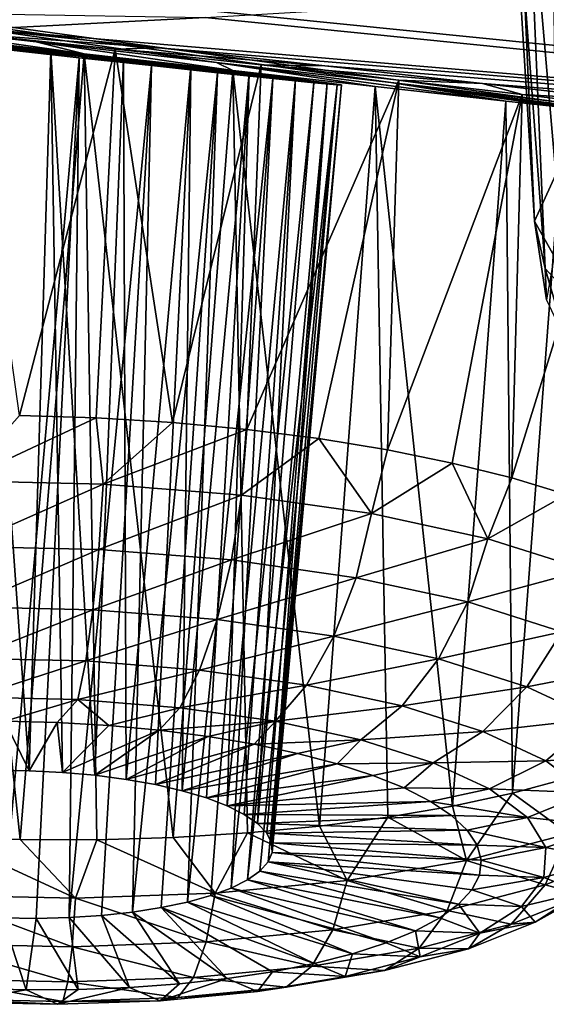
# Model space of a CAD drawing. Header units: metres. Extents: x -92 to 264, y -100 to 50.
# Tile 397 of 656: x 184.4 to 185.43, y -28.9 to -26.98. Entities that reach past the tile are written whole.
import ezdxf

# ---------------------------------------------------------------- set-up
doc = ezdxf.new("R2010")
doc.units = ezdxf.units.M
doc.layers.add('solid_21062050_01', color=7, linetype='CONTINUOUS')

msp = doc.modelspace()

# ---------------------------------------------------------------- linework, layer by layer
at = {"layer": 'solid_21062050_01'}
for points in [[(185.35376, -26.205732, 203.371307), (185.43277, -26.172544, 203.074738), (185.44632, -27.280266, 202.901306)], [(185.334625, -26.24441, 203.676163), (185.35376, -26.205732, 203.371307), (185.404678, -27.37112, 203.183884)], [(185.35376, -26.205732, 203.371307), (185.44632, -27.280266, 202.901306), (185.404678, -27.37112, 203.183884)], [(185.334625, -26.24441, 203.676163), (185.404678, -27.37112, 203.183884), (185.425644, -27.463356, 203.468277)], [(185.375748, -26.287018, 203.976608), (185.334625, -26.24441, 203.676163), (185.425644, -27.463356, 203.468277)], [(185.375748, -26.287018, 203.976608), (185.425644, -27.463356, 203.468277), (185.508301, -27.552942, 203.742096)], [(185.474808, -26.33182, 204.260406), (185.375748, -26.287018, 203.976608), (185.508301, -27.552942, 203.742096)], [(181.964432, -26.361462, 223.280502), (182.433807, -26.725294, 219.549911), (186.719757, -27.156485, 220.747589)], [(186.372299, -26.788834, 224.467575), (181.964432, -26.361462, 223.280502), (186.719757, -27.156485, 220.747589)], [(185.442963, -27.13801, 217.785263), (186.719757, -27.156485, 220.747589), (182.433807, -26.725294, 219.549911)], [(185.124756, -27.101055, 217.962631), (185.442963, -27.13801, 217.785263), (182.433807, -26.725294, 219.549911)], [(184.7854, -27.061796, 218.078629), (185.124756, -27.101055, 217.962631), (182.433807, -26.725294, 219.549911)], [(184.434021, -27.021509, 218.131851), (184.7854, -27.061796, 218.078629), (182.433807, -26.725294, 219.549911)], [(184.089615, -26.982557, 218.121536), (184.434021, -27.021509, 218.131851), (182.433807, -26.725294, 219.549911)], [(188.480667, -27.348284, 213.223099), (184.763245, -26.973919, 212.183273), (186.429916, -26.875292, 208.544373)], [(184.32901, -26.996941, 213.906174), (183.981506, -26.961153, 213.957428), (184.763245, -26.973919, 212.183273)], [(184.32901, -26.996941, 213.906174), (184.763245, -26.973919, 212.183273), (188.480667, -27.348284, 213.223099)], [(184.527069, -27.044704, 217.489716), (184.434021, -27.021509, 218.131851), (184.089615, -26.982557, 218.121536)], [(184.527069, -27.044704, 217.489716), (184.089615, -26.982557, 218.121536), (184.235443, -27.01211, 217.491791)], [(184.462418, -27.039734, 215.251556), (184.101028, -27.006674, 216.446381), (183.986862, -26.994038, 216.356293)], [(184.462418, -27.039734, 215.251556), (183.986862, -26.994038, 216.356293), (184.317963, -27.024336, 215.26239)], [(184.101028, -27.006674, 216.446381), (184.603973, -27.055145, 215.27623), (184.232056, -27.021112, 216.50502)], [(184.462418, -27.039734, 215.251556), (184.603973, -27.055145, 215.27623), (184.101028, -27.006674, 216.446381)], [(184.235443, -27.01211, 217.491791), (184.252518, -28.572359, 216.90535), (184.402435, -28.577082, 216.912064)], [(184.527069, -27.044704, 217.489716), (184.235443, -27.01211, 217.491791), (184.402435, -28.577082, 216.912064)], [(184.296738, -27.005007, 214.338684), (184.32901, -26.996941, 213.906174), (184.672882, -27.033237, 213.916946)], [(184.296738, -27.005007, 214.338684), (184.672882, -27.033237, 213.916946), (184.587677, -27.035721, 214.336929)], [(184.296738, -27.005007, 214.338684), (184.587677, -27.035721, 214.336929), (184.401123, -27.749983, 214.165085)], [(184.672882, -27.033237, 213.916946), (184.32901, -26.996941, 213.906174), (188.480667, -27.348284, 213.223099)], [(184.735077, -27.069744, 215.334869), (184.232056, -27.021112, 216.50502), (184.603973, -27.055145, 215.27623)], [(184.37326, -27.036636, 216.529633), (184.232056, -27.021112, 216.50502), (184.735077, -27.069744, 215.334869)], [(184.317963, -27.024336, 215.26239), (184.354691, -28.441916, 214.934204), (184.42009, -28.442739, 214.933029)], [(184.462418, -27.039734, 215.251556), (184.317963, -27.024336, 215.26239), (184.42009, -28.442739, 214.933029)], [(184.816956, -27.077311, 217.428238), (184.7854, -27.061796, 218.078629), (184.434021, -27.021509, 218.131851)], [(184.816956, -27.077311, 217.428238), (184.434021, -27.021509, 218.131851), (184.527069, -27.044704, 217.489716)], [(184.37326, -27.036636, 216.529633), (184.517944, -27.05249, 216.518707), (184.36824, -28.729797, 215.889542)], [(184.37326, -27.036636, 216.529633), (184.735077, -27.069744, 215.334869), (184.517944, -27.05249, 216.518707)], [(184.587677, -27.035721, 214.336929), (184.551041, -27.754705, 214.171799), (184.401123, -27.749983, 214.165085)], [(184.527069, -27.044704, 217.489716), (184.402435, -28.577082, 216.912064), (184.552338, -28.577272, 216.903717)], [(184.462418, -27.039734, 215.251556), (184.42009, -28.442739, 214.933029), (184.485031, -28.44602, 214.940048)], [(184.462418, -27.039734, 215.251556), (184.548431, -28.451702, 214.955124), (184.603973, -27.055145, 215.27623)], [(184.462418, -27.039734, 215.251556), (184.485031, -28.44602, 214.940048), (184.548431, -28.451702, 214.955124)], [(184.527069, -27.044704, 217.489716), (184.552338, -28.577272, 216.903717), (184.700607, -28.572931, 216.880432)], [(184.816956, -27.077311, 217.428238), (184.527069, -27.044704, 217.489716), (184.700607, -28.572931, 216.880432)], [(184.587677, -27.035721, 214.336929), (184.69931, -27.763906, 214.193481), (184.551041, -27.754705, 214.171799)], [(184.587677, -27.035721, 214.336929), (184.672882, -27.033237, 213.916946), (184.996658, -27.068401, 213.986954)], [(184.587677, -27.035721, 214.336929), (184.996658, -27.068401, 213.986954), (184.872604, -27.066631, 214.393356)], [(184.587677, -27.035721, 214.336929), (184.872604, -27.066631, 214.393356), (184.69931, -27.763906, 214.193481)], [(184.996658, -27.068401, 213.986954), (184.672882, -27.033237, 213.916946), (188.480667, -27.348284, 213.223099)], [(184.517944, -27.05249, 216.518707), (184.433624, -28.730621, 215.888367), (184.36824, -28.729797, 215.889542)], [(184.517944, -27.05249, 216.518707), (184.498337, -28.728977, 215.879028), (184.433624, -28.730621, 215.888367)], [(184.517944, -27.05249, 216.518707), (184.658569, -27.067825, 216.471848), (184.498337, -28.728977, 215.879028)], [(184.658569, -27.067825, 216.471848), (184.561264, -28.72489, 215.861694), (184.498337, -28.728977, 215.879028)], [(184.517944, -27.05249, 216.518707), (184.735077, -27.069744, 215.334869), (184.848938, -27.082775, 215.424561)], [(184.517944, -27.05249, 216.518707), (184.848938, -27.082775, 215.424561), (184.658569, -27.067825, 216.471848)], [(184.609177, -28.459684, 214.977997), (184.603973, -27.055145, 215.27623), (184.548431, -28.451702, 214.955124)], [(184.658569, -27.067825, 216.471848), (184.621323, -28.718431, 215.836655), (184.561264, -28.72489, 215.861694)], [(184.735077, -27.069744, 215.334869), (184.603973, -27.055145, 215.27623), (184.609177, -28.459684, 214.977997)], [(184.735077, -27.069744, 215.334869), (184.609177, -28.459684, 214.977997), (184.66626, -28.469835, 215.008286)], [(184.658569, -27.067825, 216.471848), (184.787064, -27.081678, 216.390335), (184.621323, -28.718431, 215.836655)], [(184.658569, -27.067825, 216.471848), (184.848938, -27.082775, 215.424561), (184.93924, -27.093468, 215.540955)], [(184.658569, -27.067825, 216.471848), (184.93924, -27.093468, 215.540955), (184.787064, -27.081678, 216.390335)], [(184.735077, -27.069744, 215.334869), (184.66626, -28.469835, 215.008286), (184.718674, -28.481976, 215.045486)], [(184.69931, -27.763906, 214.193481), (184.872604, -27.066631, 214.393356), (184.84433, -27.777487, 214.229904)], [(184.848938, -27.082775, 215.424561), (184.735077, -27.069744, 215.334869), (184.718674, -28.481976, 215.045486)], [(185.348785, -27.137075, 217.131073), (185.124756, -27.101055, 217.962631), (184.7854, -27.061796, 218.078629)], [(185.09462, -27.108603, 217.3078), (184.7854, -27.061796, 218.078629), (184.816956, -27.077311, 217.428238)], [(185.348785, -27.137075, 217.131073), (184.7854, -27.061796, 218.078629), (185.09462, -27.108603, 217.3078)], [(185.140472, -27.096561, 214.50592), (184.84433, -27.777487, 214.229904), (184.872604, -27.066631, 214.393356)], [(184.872604, -27.066631, 214.393356), (184.996658, -27.068401, 213.986954), (185.303772, -27.102671, 214.109604)], [(185.140472, -27.096561, 214.50592), (184.872604, -27.066631, 214.393356), (185.303772, -27.102671, 214.109604)], [(185.303772, -27.102671, 214.109604), (184.996658, -27.068401, 213.986954), (188.480667, -27.348284, 213.223099)], [(184.787064, -27.081678, 216.390335), (184.677505, -28.709711, 215.804321), (184.621323, -28.718431, 215.836655)], [(184.787064, -27.081678, 216.390335), (184.728836, -28.698879, 215.765274), (184.677505, -28.709711, 215.804321)], [(184.816956, -27.077311, 217.428238), (184.700607, -28.572931, 216.880432), (184.845581, -28.564104, 216.842438)], [(184.848938, -27.082775, 215.424561), (184.718674, -28.481976, 215.045486), (184.765533, -28.495901, 215.088928)], [(184.787064, -27.081678, 216.390335), (184.89502, -27.09309, 216.277771), (184.728836, -28.698879, 215.765274)], [(184.848938, -27.082775, 215.424561), (184.765533, -28.495901, 215.088928), (184.80603, -28.511372, 215.137894)], [(184.787064, -27.081678, 216.390335), (184.93924, -27.093468, 215.540955), (185.00061, -27.10117, 215.678482)], [(184.787064, -27.081678, 216.390335), (185.00061, -27.10117, 215.678482), (184.89502, -27.09309, 216.277771)], [(184.93924, -27.093468, 215.540955), (184.848938, -27.082775, 215.424561), (184.80603, -28.511372, 215.137894)], [(184.816956, -27.077311, 217.428238), (184.845581, -28.564104, 216.842438), (184.985718, -28.550888, 216.790161)], [(185.09462, -27.108603, 217.3078), (184.816956, -27.077311, 217.428238), (184.985718, -28.550888, 216.790161)], [(184.89502, -27.09309, 216.277771), (184.774445, -28.686121, 215.720169), (184.728836, -28.698879, 215.765274)], [(184.89502, -27.09309, 216.277771), (184.813553, -28.671654, 215.669785), (184.774445, -28.686121, 215.720169)], [(184.93924, -27.093468, 215.540955), (184.80603, -28.511372, 215.137894), (184.839493, -28.528124, 215.191528)], [(184.89502, -27.09309, 216.277771), (184.974701, -27.101204, 216.140518), (184.813553, -28.671654, 215.669785)], [(184.974701, -27.101204, 216.140518), (184.845474, -28.655725, 215.614975), (184.813553, -28.671654, 215.669785)], [(184.93924, -27.093468, 215.540955), (184.839493, -28.528124, 215.191528), (184.865326, -28.54587, 215.248917)], [(185.140472, -27.096561, 214.50592), (184.984512, -27.795296, 214.28067), (184.84433, -27.777487, 214.229904)], [(184.974701, -27.101204, 216.140518), (185.020203, -27.10533, 215.987656), (184.845474, -28.655725, 215.614975)], [(185.020203, -27.10533, 215.987656), (184.86969, -28.638607, 215.556671), (184.845474, -28.655725, 215.614975)], [(185.00061, -27.10117, 215.678482), (184.93924, -27.093468, 215.540955), (184.865326, -28.54587, 215.248917)], [(185.00061, -27.10117, 215.678482), (184.865326, -28.54587, 215.248917), (184.883118, -28.564308, 215.309097)], [(185.020203, -27.10533, 215.987656), (184.885757, -28.620592, 215.495865), (184.86969, -28.638607, 215.556671)], [(185.00061, -27.10117, 215.678482), (184.883118, -28.564308, 215.309097), (184.892532, -28.583122, 215.371017)], [(185.02861, -27.105278, 215.8302), (184.893417, -28.601992, 215.43364), (184.885757, -28.620592, 215.495865)], [(185.020203, -27.10533, 215.987656), (185.02861, -27.105278, 215.8302), (184.885757, -28.620592, 215.495865)], [(185.02861, -27.105278, 215.8302), (185.00061, -27.10117, 215.678482), (184.892532, -28.583122, 215.371017)], [(185.02861, -27.105278, 215.8302), (184.892532, -28.583122, 215.371017), (184.893417, -28.601992, 215.43364)], [(184.89502, -27.09309, 216.277771), (185.00061, -27.10117, 215.678482), (185.02861, -27.105278, 215.8302)], [(184.89502, -27.09309, 216.277771), (185.02861, -27.105278, 215.8302), (184.974701, -27.101204, 216.140518)], [(184.974701, -27.101204, 216.140518), (185.02861, -27.105278, 215.8302), (185.020203, -27.10533, 215.987656)], [(185.140472, -27.096561, 214.50592), (185.118301, -27.817139, 214.345215), (184.984512, -27.795296, 214.28067)], [(185.09462, -27.108603, 217.3078), (184.985718, -28.550888, 216.790161), (185.119431, -28.533428, 216.724167)], [(185.09462, -27.108603, 217.3078), (185.119431, -28.533428, 216.724167), (185.2453, -28.511915, 216.645187)], [(185.348785, -27.137075, 217.131073), (185.09462, -27.108603, 217.3078), (185.2453, -28.511915, 216.645187)], [(185.140472, -27.096561, 214.50592), (185.380981, -27.124342, 214.670135), (185.118301, -27.817139, 214.345215)], [(185.741562, -27.179817, 216.633926), (185.442963, -27.13801, 217.785263), (185.124756, -27.101055, 217.962631)], [(185.463455, -27.14979, 217.023178), (185.124756, -27.101055, 217.962631), (185.348785, -27.137075, 217.131073)], [(185.567978, -27.161257, 216.903534), (185.124756, -27.101055, 217.962631), (185.463455, -27.14979, 217.023178)], [(185.661072, -27.171322, 216.773315), (185.124756, -27.101055, 217.962631), (185.567978, -27.161257, 216.903534)], [(185.741562, -27.179817, 216.633926), (185.124756, -27.101055, 217.962631), (185.661072, -27.171322, 216.773315)], [(185.140472, -27.096561, 214.50592), (185.303772, -27.102671, 214.109604), (185.380981, -27.124342, 214.670135)], [(185.594849, -27.136255, 214.292725), (185.303772, -27.102671, 214.109604), (188.480667, -27.348284, 213.223099)], [(185.380981, -27.124342, 214.670135), (185.303772, -27.102671, 214.109604), (185.594849, -27.136255, 214.292725)], [(185.380981, -27.124342, 214.670135), (185.244232, -27.842777, 214.422836), (185.118301, -27.817139, 214.345215)], [(185.380981, -27.124342, 214.670135), (185.360947, -27.871931, 214.51268), (185.244232, -27.842777, 214.422836)], [(185.380981, -27.124342, 214.670135), (185.585373, -27.148849, 214.879684), (185.360947, -27.871931, 214.51268)], [(185.380981, -27.124342, 214.670135), (185.594849, -27.136255, 214.292725), (185.585373, -27.148849, 214.879684)], [(185.348785, -27.137075, 217.131073), (185.2453, -28.511915, 216.645187), (185.361923, -28.486586, 216.554077)], [(185.463455, -27.14979, 217.023178), (185.348785, -27.137075, 217.131073), (185.361923, -28.486586, 216.554077)], [(185.585373, -27.148849, 214.879684), (185.467148, -27.90428, 214.613754), (185.360947, -27.871931, 214.51268)], [(185.463455, -27.14979, 217.023178), (185.361923, -28.486586, 216.554077), (185.468018, -28.457716, 216.451843)], [(185.443588, -27.439642, 202.989059), (185.404678, -27.37112, 203.183884), (185.44632, -27.280266, 202.901306)], [(185.428589, -27.524323, 203.251495), (185.425644, -27.463356, 203.468277), (185.404678, -27.37112, 203.183884)], [(185.443588, -27.439642, 202.989059), (185.428589, -27.524323, 203.251495), (185.404678, -27.37112, 203.183884)], [(185.467682, -27.608887, 203.511475), (185.508301, -27.552942, 203.742096), (185.425644, -27.463356, 203.468277)], [(185.428589, -27.524323, 203.251495), (185.467682, -27.608887, 203.511475), (185.425644, -27.463356, 203.468277)], [(184.288422, -27.877701, 214.157822), (184.401123, -27.749983, 214.165085), (184.551041, -27.754705, 214.171799)], [(184.564529, -27.883789, 214.16153), (184.288422, -27.877701, 214.157822), (184.551041, -27.754705, 214.171799)], [(184.564529, -27.883789, 214.16153), (184.551041, -27.754705, 214.171799), (184.69931, -27.763906, 214.193481)], [(184.564529, -27.883789, 214.16153), (184.69931, -27.763906, 214.193481), (184.84433, -27.777487, 214.229904)], [(184.564529, -27.883789, 214.16153), (184.84433, -27.777487, 214.229904), (184.834305, -27.905275, 214.216736)], [(184.834305, -27.905275, 214.216736), (184.84433, -27.777487, 214.229904), (184.984512, -27.795296, 214.28067)], [(185.087357, -27.941334, 214.32135), (184.834305, -27.905275, 214.216736), (184.984512, -27.795296, 214.28067)], [(185.087357, -27.941334, 214.32135), (184.984512, -27.795296, 214.28067), (185.118301, -27.817139, 214.345215)], [(185.087357, -27.941334, 214.32135), (185.118301, -27.817139, 214.345215), (185.244232, -27.842777, 214.422836)], [(185.313995, -27.990578, 214.471344), (185.087357, -27.941334, 214.32135), (185.244232, -27.842777, 214.422836)], [(185.313995, -27.990578, 214.471344), (185.244232, -27.842777, 214.422836), (185.360947, -27.871931, 214.51268)], [(185.313995, -27.990578, 214.471344), (185.360947, -27.871931, 214.51268), (185.467148, -27.90428, 214.613754)], [(184.290939, -28.005436, 214.178986), (184.288422, -27.877701, 214.157822), (184.564529, -27.883789, 214.16153)], [(184.290939, -28.005436, 214.178986), (184.564529, -27.883789, 214.16153), (184.555817, -28.011276, 214.182541)], [(184.555817, -28.011276, 214.182541), (184.564529, -27.883789, 214.16153), (184.834305, -27.905275, 214.216736)], [(184.555817, -28.011276, 214.182541), (184.834305, -27.905275, 214.216736), (184.814621, -28.031889, 214.235519)], [(184.814621, -28.031889, 214.235519), (184.834305, -27.905275, 214.216736), (185.087357, -27.941334, 214.32135)], [(185.505478, -28.051115, 214.66095), (185.313995, -27.990578, 214.471344), (185.467148, -27.90428, 214.613754)], [(185.057404, -28.066483, 214.335876), (184.814621, -28.031889, 214.235519), (185.087357, -27.941334, 214.32135)], [(185.057404, -28.066483, 214.335876), (185.087357, -27.941334, 214.32135), (185.313995, -27.990578, 214.471344)], [(185.057404, -28.066483, 214.335876), (185.313995, -27.990578, 214.471344), (185.274811, -28.113724, 214.479767)], [(185.274811, -28.113724, 214.479767), (185.313995, -27.990578, 214.471344), (185.505478, -28.051115, 214.66095)], [(184.290939, -28.005436, 214.178986), (184.555817, -28.011276, 214.182541), (184.295975, -28.123417, 214.232147)], [(184.555817, -28.011276, 214.182541), (184.544174, -28.128889, 214.235474), (184.295975, -28.123417, 214.232147)], [(184.555817, -28.011276, 214.182541), (184.814621, -28.031889, 214.235519), (184.544174, -28.128889, 214.235474)], [(184.544174, -28.128889, 214.235474), (184.814621, -28.031889, 214.235519), (184.786667, -28.148203, 214.28511)], [(185.057404, -28.066483, 214.335876), (184.786667, -28.148203, 214.28511), (184.814621, -28.031889, 214.235519)], [(185.057404, -28.066483, 214.335876), (185.01413, -28.180614, 214.37915), (184.786667, -28.148203, 214.28511)], [(185.057404, -28.066483, 214.335876), (185.274811, -28.113724, 214.479767), (185.01413, -28.180614, 214.37915)], [(185.274811, -28.113724, 214.479767), (185.505478, -28.051115, 214.66095), (185.458527, -28.171801, 214.661667)], [(184.295975, -28.123417, 214.232147), (184.544174, -28.128889, 214.235474), (184.303207, -28.223728, 214.313736)], [(185.274811, -28.113724, 214.479767), (185.21785, -28.22488, 214.513977), (185.01413, -28.180614, 214.37915)], [(185.274811, -28.113724, 214.479767), (185.458527, -28.171801, 214.661667), (185.21785, -28.22488, 214.513977)], [(184.544174, -28.128889, 214.235474), (184.53035, -28.228737, 214.316772), (184.303207, -28.223728, 214.313736)], [(184.544174, -28.128889, 214.235474), (184.786667, -28.148203, 214.28511), (184.53035, -28.228737, 214.316772)], [(184.53035, -28.228737, 214.316772), (184.786667, -28.148203, 214.28511), (184.752289, -28.246412, 214.362198)], [(185.01413, -28.180614, 214.37915), (184.752289, -28.246412, 214.362198), (184.786667, -28.148203, 214.28511)], [(185.01413, -28.180614, 214.37915), (184.960464, -28.276077, 214.448273), (184.752289, -28.246412, 214.362198)], [(185.01413, -28.180614, 214.37915), (185.21785, -28.22488, 214.513977), (184.960464, -28.276077, 214.448273)], [(185.458527, -28.171801, 214.661667), (185.389984, -28.279297, 214.684418), (185.21785, -28.22488, 214.513977)], [(185.458527, -28.171801, 214.661667), (185.601456, -28.238482, 214.874588), (185.389984, -28.279297, 214.684418)], [(184.303207, -28.223728, 214.313736), (184.53035, -28.228737, 214.316772), (184.312134, -28.299641, 214.418274)], [(184.53035, -28.228737, 214.316772), (184.515289, -28.304121, 214.42099), (184.312134, -28.299641, 214.418274)], [(184.53035, -28.228737, 214.316772), (184.752289, -28.246412, 214.362198), (184.515289, -28.304121, 214.42099)], [(185.21785, -28.22488, 214.513977), (185.146912, -28.316589, 214.571671), (184.960464, -28.276077, 214.448273)], [(185.21785, -28.22488, 214.513977), (185.389984, -28.279297, 214.684418), (185.146912, -28.316589, 214.571671)], [(185.601456, -28.238482, 214.874588), (185.523911, -28.341776, 214.883911), (185.389984, -28.279297, 214.684418)], [(184.515289, -28.304121, 214.42099), (184.752289, -28.246412, 214.362198), (184.713791, -28.319931, 214.461624)], [(184.960464, -28.276077, 214.448273), (184.713791, -28.319931, 214.461624), (184.752289, -28.246412, 214.362198)], [(184.960464, -28.276077, 214.448273), (184.900009, -28.346462, 214.538605), (184.713791, -28.319931, 214.461624)], [(184.960464, -28.276077, 214.448273), (185.146912, -28.316589, 214.571671), (184.900009, -28.346462, 214.538605)], [(185.389984, -28.279297, 214.684418), (185.304443, -28.366392, 214.727646), (185.146912, -28.316589, 214.571671)], [(185.389984, -28.279297, 214.684418), (185.523911, -28.341776, 214.883911), (185.304443, -28.366392, 214.727646)], [(184.312134, -28.299641, 214.418274), (184.515289, -28.304121, 214.42099), (184.372986, -28.346125, 214.535889)], [(184.515289, -28.304121, 214.42099), (184.474701, -28.34878, 214.53862), (184.372986, -28.346125, 214.535889)], [(184.515289, -28.304121, 214.42099), (184.575409, -28.354694, 214.552246), (184.474701, -28.34878, 214.53862)], [(184.515289, -28.304121, 214.42099), (184.713791, -28.319931, 214.461624), (184.575409, -28.354694, 214.552246)], [(185.146912, -28.316589, 214.571671), (185.066772, -28.382698, 214.648972), (184.900009, -28.346462, 214.538605)], [(185.146912, -28.316589, 214.571671), (185.304443, -28.366392, 214.727646), (185.066772, -28.382698, 214.648972)], [(184.575409, -28.354694, 214.552246), (184.713791, -28.319931, 214.461624), (184.673828, -28.363798, 214.576584)], [(184.713791, -28.319931, 214.461624), (184.900009, -28.346462, 214.538605), (184.673828, -28.363798, 214.576584)], [(184.372986, -28.346125, 214.535889), (184.42009, -28.442739, 214.933029), (184.354691, -28.441916, 214.934204)], [(184.474701, -28.34878, 214.53862), (184.42009, -28.442739, 214.933029), (184.372986, -28.346125, 214.535889)], [(184.474701, -28.34878, 214.53862), (184.485031, -28.44602, 214.940048), (184.42009, -28.442739, 214.933029)], [(184.575409, -28.354694, 214.552246), (184.485031, -28.44602, 214.940048), (184.474701, -28.34878, 214.53862)], [(184.575409, -28.354694, 214.552246), (184.673828, -28.363798, 214.576584), (184.485031, -28.44602, 214.940048)], [(184.900009, -28.346462, 214.538605), (184.768723, -28.375971, 214.611343), (184.673828, -28.363798, 214.576584)], [(184.900009, -28.346462, 214.538605), (184.858902, -28.391066, 214.656067), (184.768723, -28.375971, 214.611343)], [(184.900009, -28.346462, 214.538605), (185.066772, -28.382698, 214.648972), (184.858902, -28.391066, 214.656067)], [(185.523911, -28.341776, 214.883911), (185.427017, -28.423573, 214.910233), (185.304443, -28.366392, 214.727646)], [(185.523911, -28.341776, 214.883911), (185.614487, -28.409912, 215.104797), (185.427017, -28.423573, 214.910233)], [(184.673828, -28.363798, 214.576584), (184.548431, -28.451702, 214.955124), (184.485031, -28.44602, 214.940048)], [(184.673828, -28.363798, 214.576584), (184.768723, -28.375971, 214.611343), (184.548431, -28.451702, 214.955124)], [(185.304443, -28.366392, 214.727646), (185.207672, -28.427244, 214.788498), (185.066772, -28.382698, 214.648972)], [(185.304443, -28.366392, 214.727646), (185.427017, -28.423573, 214.910233), (185.207672, -28.427244, 214.788498)], [(184.768723, -28.375971, 214.611343), (184.609177, -28.459684, 214.977997), (184.548431, -28.451702, 214.955124)], [(184.768723, -28.375971, 214.611343), (184.858902, -28.391066, 214.656067), (184.609177, -28.459684, 214.977997)], [(184.858902, -28.391066, 214.656067), (184.66626, -28.469835, 215.008286), (184.609177, -28.459684, 214.977997)], [(184.858902, -28.391066, 214.656067), (184.943237, -28.408888, 214.71022), (184.66626, -28.469835, 215.008286)], [(185.066772, -28.382698, 214.648972), (184.943237, -28.408888, 214.71022), (184.858902, -28.391066, 214.656067)], [(185.066772, -28.382698, 214.648972), (185.020645, -28.429214, 214.773102), (184.943237, -28.408888, 214.71022)], [(185.066772, -28.382698, 214.648972), (185.207672, -28.427244, 214.788498), (185.020645, -28.429214, 214.773102)], [(184.943237, -28.408888, 214.71022), (184.718674, -28.481976, 215.045486), (184.66626, -28.469835, 215.008286)], [(184.943237, -28.408888, 214.71022), (185.020645, -28.429214, 214.773102), (184.718674, -28.481976, 215.045486)], [(185.614487, -28.409912, 215.104797), (185.509918, -28.485933, 215.112396), (185.427017, -28.423573, 214.910233)], [(185.020645, -28.429214, 214.773102), (184.765533, -28.495901, 215.088928), (184.718674, -28.481976, 215.045486)], [(185.020645, -28.429214, 214.773102), (185.090195, -28.451792, 214.843933), (184.765533, -28.495901, 215.088928)], [(185.207672, -28.427244, 214.788498), (185.090195, -28.451792, 214.843933), (185.020645, -28.429214, 214.773102)], [(185.207672, -28.427244, 214.788498), (185.15097, -28.476336, 214.921799), (185.090195, -28.451792, 214.843933)], [(185.207672, -28.427244, 214.788498), (185.317307, -28.478388, 214.951797), (185.15097, -28.476336, 214.921799)], [(185.427017, -28.423573, 214.910233), (185.317307, -28.478388, 214.951797), (185.207672, -28.427244, 214.788498)], [(185.427017, -28.423573, 214.910233), (185.509918, -28.485933, 215.112396), (185.317307, -28.478388, 214.951797)], [(185.090195, -28.451792, 214.843933), (184.80603, -28.511372, 215.137894), (184.765533, -28.495901, 215.088928)], [(185.090195, -28.451792, 214.843933), (185.15097, -28.476336, 214.921799), (184.80603, -28.511372, 215.137894)], [(185.471207, -28.565828, 216.372528), (185.468018, -28.457716, 216.451843), (185.361923, -28.486586, 216.554077)], [(185.15097, -28.476336, 214.921799), (185.202225, -28.502535, 215.005753), (184.80603, -28.511372, 215.137894)], [(185.317307, -28.478388, 214.951797), (185.202225, -28.502535, 215.005753), (185.15097, -28.476336, 214.921799)], [(185.317307, -28.478388, 214.951797), (185.391449, -28.534164, 215.132614), (185.202225, -28.502535, 215.005753)], [(185.272232, -28.617756, 216.5569), (185.361923, -28.486586, 216.554077), (185.2453, -28.511915, 216.645187)], [(185.272232, -28.617756, 216.5569), (185.471207, -28.565828, 216.372528), (185.361923, -28.486586, 216.554077)], [(185.509918, -28.485933, 215.112396), (185.391449, -28.534164, 215.132614), (185.317307, -28.478388, 214.951797)], [(185.509918, -28.485933, 215.112396), (185.549957, -28.551079, 215.326355), (185.391449, -28.534164, 215.132614)], [(185.202225, -28.502535, 215.005753), (184.839493, -28.528124, 215.191528), (184.80603, -28.511372, 215.137894)], [(185.202225, -28.502535, 215.005753), (185.243317, -28.530062, 215.094727), (184.839493, -28.528124, 215.191528)], [(185.391449, -28.534164, 215.132614), (185.243317, -28.530062, 215.094727), (185.202225, -28.502535, 215.005753)], [(185.243317, -28.530062, 215.094727), (184.865326, -28.54587, 215.248917), (184.839493, -28.528124, 215.191528)], [(185.272232, -28.617756, 216.5569), (185.2453, -28.511915, 216.645187), (185.119431, -28.533428, 216.724167)], [(185.243317, -28.530062, 215.094727), (185.273727, -28.558571, 215.187592), (184.865326, -28.54587, 215.248917)], [(185.273727, -28.558571, 215.187592), (184.883118, -28.564308, 215.309097), (184.865326, -28.54587, 215.248917)], [(185.039719, -28.656876, 216.700745), (185.119431, -28.533428, 216.724167), (184.985718, -28.550888, 216.790161)], [(185.039719, -28.656876, 216.700745), (185.272232, -28.617756, 216.5569), (185.119431, -28.533428, 216.724167)], [(185.391449, -28.534164, 215.132614), (185.273727, -28.558571, 215.187592), (185.243317, -28.530062, 215.094727)], [(185.391449, -28.534164, 215.132614), (185.427261, -28.592432, 215.32399), (185.273727, -28.558571, 215.187592)], [(185.549957, -28.551079, 215.326355), (185.427261, -28.592432, 215.32399), (185.391449, -28.534164, 215.132614)], [(184.782593, -28.681684, 216.798523), (184.845581, -28.564104, 216.842438), (184.700607, -28.572931, 216.880432)], [(184.782593, -28.681684, 216.798523), (185.039719, -28.656876, 216.700745), (184.845581, -28.564104, 216.842438)], [(185.039719, -28.656876, 216.700745), (184.985718, -28.550888, 216.790161), (184.845581, -28.564104, 216.842438)], [(185.273727, -28.558571, 215.187592), (185.29306, -28.587702, 215.283188), (184.883118, -28.564308, 215.309097)], [(185.29306, -28.587702, 215.283188), (184.892532, -28.583122, 215.371017), (184.883118, -28.564308, 215.309097)], [(185.425644, -28.66559, 216.303665), (185.471207, -28.565828, 216.372528), (185.272232, -28.617756, 216.5569)], [(185.427261, -28.592432, 215.32399), (185.29306, -28.587702, 215.283188), (185.273727, -28.558571, 215.187592)], [(185.577026, -28.6054, 216.094696), (185.471207, -28.565828, 216.372528), (185.425644, -28.66559, 216.303665)], [(185.549957, -28.551079, 215.326355), (185.545609, -28.616503, 215.543915), (185.427261, -28.592432, 215.32399)], [(184.234665, -28.685141, 216.842789), (184.510773, -28.691227, 216.846497), (184.252518, -28.572359, 216.90535)], [(184.510773, -28.691227, 216.846497), (184.402435, -28.577082, 216.912064), (184.252518, -28.572359, 216.90535)], [(184.510773, -28.691227, 216.846497), (184.552338, -28.577272, 216.903717), (184.402435, -28.577082, 216.912064)], [(184.510773, -28.691227, 216.846497), (184.782593, -28.681684, 216.798523), (184.552338, -28.577272, 216.903717)], [(184.782593, -28.681684, 216.798523), (184.700607, -28.572931, 216.880432), (184.552338, -28.577272, 216.903717)], [(185.301102, -28.617088, 215.38031), (184.893417, -28.601992, 215.43364), (184.892532, -28.583122, 215.371017)], [(185.29306, -28.587702, 215.283188), (185.301102, -28.617088, 215.38031), (184.892532, -28.583122, 215.371017)], [(185.297714, -28.646364, 215.477737), (184.885757, -28.620592, 215.495865), (184.893417, -28.601992, 215.43364)], [(185.301102, -28.617088, 215.38031), (185.297714, -28.646364, 215.477737), (184.893417, -28.601992, 215.43364)], [(185.427261, -28.592432, 215.32399), (185.301102, -28.617088, 215.38031), (185.29306, -28.587702, 215.283188)], [(185.427261, -28.592432, 215.32399), (185.42337, -28.650949, 215.518585), (185.301102, -28.617088, 215.38031)], [(185.545609, -28.616503, 215.543915), (185.42337, -28.650949, 215.518585), (185.427261, -28.592432, 215.32399)], [(185.577026, -28.6054, 216.094696), (185.425644, -28.66559, 216.303665), (185.501007, -28.68557, 216.02713)], [(185.25705, -28.703106, 215.668625), (184.86969, -28.638607, 215.556671), (184.885757, -28.620592, 215.495865)], [(185.282974, -28.675156, 215.574249), (185.25705, -28.703106, 215.668625), (184.885757, -28.620592, 215.495865)], [(185.297714, -28.646364, 215.477737), (185.282974, -28.675156, 215.574249), (184.885757, -28.620592, 215.495865)], [(185.234756, -28.715406, 216.480545), (185.272232, -28.617756, 216.5569), (185.039719, -28.656876, 216.700745)], [(185.425644, -28.66559, 216.303665), (185.272232, -28.617756, 216.5569), (185.234756, -28.715406, 216.480545)], [(185.42337, -28.650949, 215.518585), (185.297714, -28.646364, 215.477737), (185.301102, -28.617088, 215.38031)], [(185.545609, -28.616503, 215.543915), (185.497025, -28.679691, 215.756699), (185.42337, -28.650949, 215.518585)], [(185.220261, -28.72986, 215.759689), (184.845474, -28.655725, 215.614975), (184.86969, -28.638607, 215.556671)], [(185.25705, -28.703106, 215.668625), (185.220261, -28.72986, 215.759689), (184.86969, -28.638607, 215.556671)], [(185.011688, -28.752937, 216.618546), (185.039719, -28.656876, 216.700745), (184.782593, -28.681684, 216.798523)], [(185.17308, -28.755085, 215.846298), (184.813553, -28.671654, 215.669785), (184.845474, -28.655725, 215.614975)], [(185.220261, -28.72986, 215.759689), (185.17308, -28.755085, 215.846298), (184.845474, -28.655725, 215.614975)], [(185.234756, -28.715406, 216.480545), (185.039719, -28.656876, 216.700745), (185.011688, -28.752937, 216.618546)], [(185.42337, -28.650949, 215.518585), (185.282974, -28.675156, 215.574249), (185.297714, -28.646364, 215.477737)], [(185.42337, -28.650949, 215.518585), (185.379913, -28.707468, 215.708893), (185.282974, -28.675156, 215.574249)], [(185.497025, -28.679691, 215.756699), (185.379913, -28.707468, 215.708893), (185.42337, -28.650949, 215.518585)], [(184.76503, -28.776737, 216.712357), (184.782593, -28.681684, 216.798523), (184.510773, -28.691227, 216.846497)], [(185.011688, -28.752937, 216.618546), (184.782593, -28.681684, 216.798523), (184.76503, -28.776737, 216.712357)], [(185.116104, -28.77846, 215.927338), (184.774445, -28.686121, 215.720169), (184.813553, -28.671654, 215.669785)], [(185.17308, -28.755085, 215.846298), (185.116104, -28.77846, 215.927338), (184.813553, -28.671654, 215.669785)], [(185.425644, -28.66559, 216.303665), (185.234756, -28.715406, 216.480545), (185.359177, -28.741966, 216.222931)], [(185.379913, -28.707468, 215.708893), (185.25705, -28.703106, 215.668625), (185.282974, -28.675156, 215.574249)], [(185.425644, -28.66559, 216.303665), (185.359177, -28.741966, 216.222931), (185.501007, -28.68557, 216.02713)], [(185.497025, -28.679691, 215.756699), (185.406067, -28.73822, 215.956528), (185.379913, -28.707468, 215.708893)], [(185.501007, -28.68557, 216.02713), (185.406067, -28.73822, 215.956528), (185.497025, -28.679691, 215.756699)], [(184.504242, -28.785892, 216.758362), (184.510773, -28.691227, 216.846497), (184.234665, -28.685141, 216.842789)], [(184.504242, -28.785892, 216.758362), (184.234665, -28.685141, 216.842789), (184.239365, -28.780052, 216.754822)], [(184.76503, -28.776737, 216.712357), (184.510773, -28.691227, 216.846497), (184.504242, -28.785892, 216.758362)], [(184.975723, -28.818516, 216.068771), (184.677505, -28.709711, 215.804321), (184.728836, -28.698879, 215.765274)], [(185.050034, -28.799692, 216.001816), (184.728836, -28.698879, 215.765274), (184.774445, -28.686121, 215.720169)], [(185.050034, -28.799692, 216.001816), (184.975723, -28.818516, 216.068771), (184.728836, -28.698879, 215.765274)], [(185.116104, -28.77846, 215.927338), (185.050034, -28.799692, 216.001816), (184.774445, -28.686121, 215.720169)], [(185.501007, -28.68557, 216.02713), (185.359177, -28.741966, 216.222931), (185.406067, -28.73822, 215.956528)], [(184.713058, -28.85833, 216.216736), (184.561264, -28.72489, 215.861694), (184.621323, -28.718431, 215.836655)], [(184.806168, -28.848019, 216.17691), (184.621323, -28.718431, 215.836655), (184.677505, -28.709711, 215.804321)], [(184.806168, -28.848019, 216.17691), (184.713058, -28.85833, 216.216736), (184.621323, -28.718431, 215.836655)], [(184.894089, -28.834692, 216.127396), (184.806168, -28.848019, 216.17691), (184.677505, -28.709711, 215.804321)], [(184.975723, -28.818516, 216.068771), (184.894089, -28.834692, 216.127396), (184.677505, -28.709711, 215.804321)], [(185.234756, -28.715406, 216.480545), (185.011688, -28.752937, 216.618546), (185.180313, -28.788645, 216.388657)], [(185.234756, -28.715406, 216.480545), (185.180313, -28.788645, 216.388657), (185.359177, -28.741966, 216.222931)], [(185.298569, -28.759817, 215.887634), (185.220261, -28.72986, 215.759689), (185.25705, -28.703106, 215.668625)], [(185.379913, -28.707468, 215.708893), (185.298569, -28.759817, 215.887634), (185.25705, -28.703106, 215.668625)], [(185.406067, -28.73822, 215.956528), (185.298569, -28.759817, 215.887634), (185.379913, -28.707468, 215.708893)], [(184.414551, -28.870058, 216.273544), (184.31282, -28.867405, 216.270813), (184.36824, -28.729797, 215.889542)], [(184.414551, -28.870058, 216.273544), (184.36824, -28.729797, 215.889542), (184.433624, -28.730621, 215.888367)], [(184.516006, -28.869419, 216.26535), (184.414551, -28.870058, 216.273544), (184.433624, -28.730621, 215.888367)], [(184.516006, -28.869419, 216.26535), (184.433624, -28.730621, 215.888367), (184.498337, -28.728977, 215.879028)], [(184.615921, -28.865492, 216.246338), (184.498337, -28.728977, 215.879028), (184.561264, -28.72489, 215.861694)], [(184.615921, -28.865492, 216.246338), (184.516006, -28.869419, 216.26535), (184.498337, -28.728977, 215.879028)], [(184.713058, -28.85833, 216.216736), (184.615921, -28.865492, 216.246338), (184.561264, -28.72489, 215.861694)], [(185.298569, -28.759817, 215.887634), (185.17308, -28.755085, 215.846298), (185.220261, -28.72986, 215.759689)], [(185.406067, -28.73822, 215.956528), (185.27626, -28.789835, 216.135727), (185.298569, -28.759817, 215.887634)], [(185.359177, -28.741966, 216.222931), (185.27626, -28.789835, 216.135727), (185.406067, -28.73822, 215.956528)], [(185.011688, -28.752937, 216.618546), (184.76503, -28.776737, 216.712357), (184.971298, -28.823809, 216.51796)], [(185.011688, -28.752937, 216.618546), (184.971298, -28.823809, 216.51796), (185.180313, -28.788645, 216.388657)], [(185.182449, -28.805983, 216.047913), (185.116104, -28.77846, 215.927338), (185.17308, -28.755085, 215.846298)], [(185.298569, -28.759817, 215.887634), (185.182449, -28.805983, 216.047913), (185.17308, -28.755085, 215.846298)], [(185.359177, -28.741966, 216.222931), (185.180313, -28.788645, 216.388657), (185.27626, -28.789835, 216.135727)], [(185.27626, -28.789835, 216.135727), (185.182449, -28.805983, 216.047913), (185.298569, -28.759817, 215.887634)], [(184.76503, -28.776737, 216.712357), (184.504242, -28.785892, 216.758362), (184.740189, -28.846109, 216.60585)], [(184.76503, -28.776737, 216.712357), (184.740189, -28.846109, 216.60585), (184.971298, -28.823809, 216.51796)], [(185.182449, -28.805983, 216.047913), (185.050034, -28.799692, 216.001816), (185.116104, -28.77846, 215.927338)], [(184.239365, -28.780052, 216.754822), (184.24765, -28.849216, 216.645645), (184.495834, -28.854689, 216.648972)], [(184.504242, -28.785892, 216.758362), (184.239365, -28.780052, 216.754822), (184.495834, -28.854689, 216.648972)], [(184.504242, -28.785892, 216.758362), (184.495834, -28.854689, 216.648972), (184.740189, -28.846109, 216.60585)], [(185.180313, -28.788645, 216.388657), (184.971298, -28.823809, 216.51796), (185.112564, -28.832556, 216.287415)], [(185.180313, -28.788645, 216.388657), (185.112564, -28.832556, 216.287415), (185.27626, -28.789835, 216.135727)], [(185.27626, -28.789835, 216.135727), (185.112564, -28.832556, 216.287415), (185.182449, -28.805983, 216.047913)], [(185.036041, -28.844194, 216.183578), (184.975723, -28.818516, 216.068771), (185.050034, -28.799692, 216.001816)], [(185.182449, -28.805983, 216.047913), (185.036041, -28.844194, 216.183578), (185.050034, -28.799692, 216.001816)], [(185.112564, -28.832556, 216.287415), (185.036041, -28.844194, 216.183578), (185.182449, -28.805983, 216.047913)], [(184.971298, -28.823809, 216.51796), (184.740189, -28.846109, 216.60585), (184.921265, -28.864738, 216.405746)], [(184.864944, -28.87298, 216.289429), (184.806168, -28.848019, 216.17691), (184.894089, -28.834692, 216.127396)], [(185.036041, -28.844194, 216.183578), (184.864944, -28.87298, 216.289429), (184.894089, -28.834692, 216.127396)], [(185.036041, -28.844194, 216.183578), (184.894089, -28.834692, 216.127396), (184.975723, -28.818516, 216.068771)], [(184.971298, -28.823809, 216.51796), (184.921265, -28.864738, 216.405746), (185.112564, -28.832556, 216.287415)], [(185.112564, -28.832556, 216.287415), (184.921265, -28.864738, 216.405746), (185.036041, -28.844194, 216.183578)], [(184.24765, -28.849216, 216.645645), (184.258972, -28.887991, 216.522598), (184.486115, -28.893, 216.52565)], [(184.495834, -28.854689, 216.648972), (184.24765, -28.849216, 216.645645), (184.486115, -28.893, 216.52565)], [(184.495834, -28.854689, 216.648972), (184.486115, -28.893, 216.52565), (184.709747, -28.885149, 216.486191)], [(184.740189, -28.846109, 216.60585), (184.495834, -28.854689, 216.648972), (184.709747, -28.885149, 216.486191)], [(184.675751, -28.891233, 216.361374), (184.713058, -28.85833, 216.216736), (184.806168, -28.848019, 216.17691)], [(184.864944, -28.87298, 216.289429), (184.675751, -28.891233, 216.361374), (184.806168, -28.848019, 216.17691)], [(184.740189, -28.846109, 216.60585), (184.709747, -28.885149, 216.486191), (184.921265, -28.864738, 216.405746)], [(184.921265, -28.864738, 216.405746), (184.864944, -28.87298, 216.289429), (185.036041, -28.844194, 216.183578)], [(184.272568, -28.893776, 216.393951), (184.31282, -28.867405, 216.270813), (184.414551, -28.870058, 216.273544)], [(184.475739, -28.898256, 216.396667), (184.272568, -28.893776, 216.393951), (184.414551, -28.870058, 216.273544)], [(184.475739, -28.898256, 216.396667), (184.414551, -28.870058, 216.273544), (184.516006, -28.869419, 216.26535)], [(184.475739, -28.898256, 216.396667), (184.516006, -28.869419, 216.26535), (184.615921, -28.865492, 216.246338)], [(184.675751, -28.891233, 216.361374), (184.475739, -28.898256, 216.396667), (184.615921, -28.865492, 216.246338)], [(184.675751, -28.891233, 216.361374), (184.615921, -28.865492, 216.246338), (184.713058, -28.85833, 216.216736)], [(184.709747, -28.885149, 216.486191), (184.675751, -28.891233, 216.361374), (184.864944, -28.87298, 216.289429)], [(184.921265, -28.864738, 216.405746), (184.709747, -28.885149, 216.486191), (184.864944, -28.87298, 216.289429)], [(184.258972, -28.887991, 216.522598), (184.272568, -28.893776, 216.393951), (184.475739, -28.898256, 216.396667)], [(184.486115, -28.893, 216.52565), (184.258972, -28.887991, 216.522598), (184.475739, -28.898256, 216.396667)], [(184.486115, -28.893, 216.52565), (184.475739, -28.898256, 216.396667), (184.675751, -28.891233, 216.361374)], [(184.709747, -28.885149, 216.486191), (184.486115, -28.893, 216.52565), (184.675751, -28.891233, 216.361374)]]:
    msp.add_3dface(points, dxfattribs=at)

doc.saveas('drawing.dxf')
